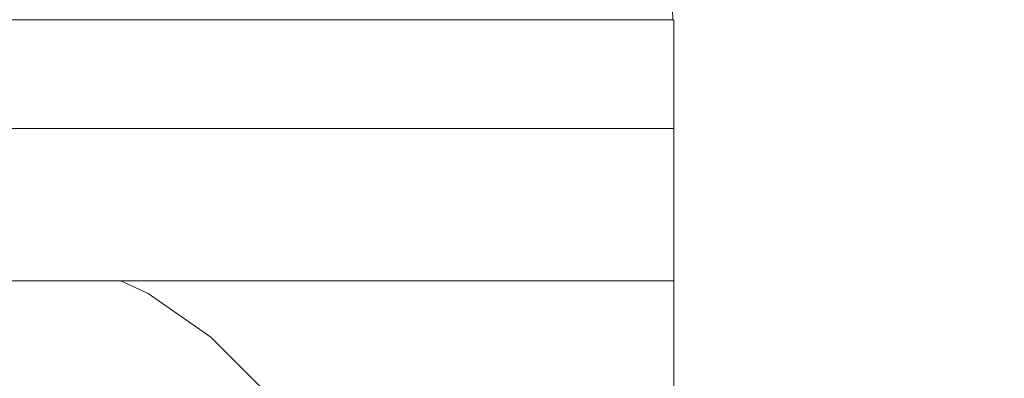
# Model space of a CAD drawing. Header units: millimetres. Extents: x -30280 to 309309, y -17460 to 4378.
# Tile 532 of 656: x 150854 to 150929, y -14477 to -14450. Entities that reach past the tile are written whole.
import ezdxf

# ---------------------------------------------------------------- set-up
doc = ezdxf.new("R2010")
doc.units = ezdxf.units.MM
doc.header["$MEASUREMENT"] = 0
doc.linetypes.add('Wipeout_Contour', pattern=[1000, 0, -1000])
doc.layers.add('P1_PLANTA PRIMERA_4_12_FAÇ_Façana', color=7, linetype='Continuous')
doc.layers.add('P1_PLANTA PRIMERA_4_Nuevo_09_EI_Mobiliari general', color=7, linetype='Continuous')
doc.layers.add('P1_PLANTA PRIMERA_4_Nuevo_09_EI_Mobiliari general_Pluma_Nº__1', color=7, linetype='Continuous', lineweight=5)

msp = doc.modelspace()

# ---------------------------------------------------------------- wipeouts: each hides what was drawn before it
at = {"color": 254, "linetype": 'Wipeout_Contour', "lineweight": 0, "ltscale": 4556497.205425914}
msp.add_wipeout([(151882.62, -14022.052), (150782.62, -14022.052), (150782.62, -14023.885), (150890.293, -14023.885), (150903.857, -14449.995), (150903.929, -14505.564), (150882.333, -14505.564), (150886.263, -14527.856), (150886.9, -14530.194), (150928.929, -14764.931), (150970.958, -14530.194), (150971.595, -14527.856), (150975.525, -14505.564), (150953.929, -14505.564), (150953.929, -14449.995), (150967.565, -14023.885), (151390.293, -14023.885), (151403.857, -14449.995), (151403.929, -14505.564), (151382.333, -14505.564), (151386.263, -14527.856), (151386.9, -14530.194), (151428.929, -14764.931), (151470.958, -14530.194), (151471.595, -14527.856), (151475.525, -14505.564), (151453.929, -14505.564), (151453.929, -14449.995), (151467.565, -14023.885), (151882.62, -14023.885)], dxfattribs=at).dxf.layer = 'P1_PLANTA PRIMERA_4_12_FAÇ_Façana'

# ---------------------------------------------------------------- next in the draw order: linework, layer by layer
at = {"layer": 'P1_PLANTA PRIMERA_4_Nuevo_09_EI_Mobiliari general_Pluma_Nº__1', "color": 7, "linetype": 'Continuous', "lineweight": 5}
for p, q in [((150896.479, -14218.225), (150903.857, -14449.995)), ((150903.929, -14449.995), (150453.929, -14449.995))]:
    msp.add_line(p, q, dxfattribs=at)

# ---------------------------------------------------------------- next in the draw order: wipeouts: each hides what was drawn before it
at = {"color": 254, "linetype": 'Wipeout_Contour', "lineweight": 0, "ltscale": 605481.373048}
msp.add_wipeout([(150453.929, -14452.114), (150903.929, -14452.114), (150903.929, -14450.529), (150453.929, -14450.529)], dxfattribs=at).dxf.layer = 'P1_PLANTA PRIMERA_4_Nuevo_09_EI_Mobiliari general'
at = {"color": 254, "linetype": 'Wipeout_Contour', "lineweight": 0, "ltscale": 1515730.22865242}
msp.add_wipeout([(150903.929, -14469.75), (150862.107, -14469.75), (150864.172, -14470.707), (150868.898, -14474.006), (150872.979, -14478.077), (150876.289, -14482.795), (150878.728, -14488.018), (150880.22, -14493.585), (150882.286, -14505.297), (150903.929, -14505.297)], dxfattribs=at).dxf.layer = 'P1_PLANTA PRIMERA_4_Nuevo_09_EI_Mobiliari general'

# ---------------------------------------------------------------- next in the draw order: linework, layer by layer
at = {"layer": 'P1_PLANTA PRIMERA_4_Nuevo_09_EI_Mobiliari general_Pluma_Nº__1', "color": 7, "linetype": 'Continuous', "lineweight": 5}
msp.add_line((150903.929, -14449.995), (150903.929, -14450.529), dxfattribs=at)

# ---------------------------------------------------------------- next in the draw order: wipeouts: each hides what was drawn before it
at = {"color": 254, "linetype": 'Wipeout_Contour', "lineweight": 0, "ltscale": 605482.169934}
msp.add_wipeout([(150453.929, -14452.114), (150453.929, -14454.702), (150903.929, -14454.702), (150903.929, -14452.114)], dxfattribs=at).dxf.layer = 'P1_PLANTA PRIMERA_4_Nuevo_09_EI_Mobiliari general'
at = {"color": 254, "linetype": 'Wipeout_Contour', "lineweight": 0, "ltscale": 605486.210423}
msp.add_wipeout([(150453.929, -14469.75), (150903.929, -14469.75), (150903.929, -14458.215), (150453.929, -14458.215)], dxfattribs=at).dxf.layer = 'P1_PLANTA PRIMERA_4_Nuevo_09_EI_Mobiliari general'
at = {"color": 254, "linetype": 'Wipeout_Contour', "lineweight": 0, "ltscale": 454684.898969}
msp.add_wipeout([(150867.065, -14476.198), (150870.792, -14479.916), (150867.697, -14475.441)], dxfattribs=at).dxf.layer = 'P1_PLANTA PRIMERA_4_Nuevo_09_EI_Mobiliari general'

# ---------------------------------------------------------------- next in the draw order: linework, layer by layer
at = {"layer": 'P1_PLANTA PRIMERA_4_Nuevo_09_EI_Mobiliari general_Pluma_Nº__1', "color": 7, "linetype": 'Continuous', "lineweight": 5}
for p, q in [((150903.929, -14450.529), (150903.929, -14452.114)), ((150903.929, -14469.75), (150903.929, -14505.297))]:
    msp.add_line(p, q, dxfattribs=at)

# ---------------------------------------------------------------- next in the draw order: wipeouts: each hides what was drawn before it
at = {"color": 254, "linetype": 'Wipeout_Contour', "lineweight": 0, "ltscale": 605483.335196}
msp.add_wipeout([(150453.929, -14454.702), (150453.929, -14458.215), (150903.929, -14458.215), (150903.929, -14454.702)], dxfattribs=at).dxf.layer = 'P1_PLANTA PRIMERA_4_Nuevo_09_EI_Mobiliari general'
at = {"color": 254, "linetype": 'Wipeout_Contour', "lineweight": 0, "ltscale": 454664.015028}
msp.add_wipeout([(150860.965, -14469.75), (150863.931, -14471.126), (150861.82, -14469.75)], dxfattribs=at).dxf.layer = 'P1_PLANTA PRIMERA_4_Nuevo_09_EI_Mobiliari general'

# ---------------------------------------------------------------- next in the draw order: linework, layer by layer
at = {"layer": 'P1_PLANTA PRIMERA_4_Nuevo_09_EI_Mobiliari general_Pluma_Nº__1', "color": 7, "linetype": 'Continuous', "lineweight": 5}
for p, q in [((150903.929, -14452.114), (150903.929, -14454.702)), ((150903.929, -14454.702), (150903.929, -14458.215)), ((150903.929, -14458.215), (150453.929, -14458.215)), ((150903.929, -14469.75), (150903.929, -14458.215))]:
    msp.add_line(p, q, dxfattribs=at)

# ---------------------------------------------------------------- next in the draw order: wipeouts: each hides what was drawn before it
at = {"color": 254, "linetype": 'Wipeout_Contour', "lineweight": 0, "ltscale": 454661.477772}
msp.add_wipeout([(150859.57, -14469.75), (150863.638, -14471.637), (150860.965, -14469.75)], dxfattribs=at).dxf.layer = 'P1_PLANTA PRIMERA_4_Nuevo_09_EI_Mobiliari general'

# ---------------------------------------------------------------- next in the draw order: wipeouts: each hides what was drawn before it
at = {"color": 254, "linetype": 'Wipeout_Contour', "lineweight": 0, "ltscale": 454658.708607}
msp.add_wipeout([(150858.413, -14469.75), (150863.239, -14472.33), (150859.57, -14469.75)], dxfattribs=at).dxf.layer = 'P1_PLANTA PRIMERA_4_Nuevo_09_EI_Mobiliari general'

# ---------------------------------------------------------------- next in the draw order: wipeouts: each hides what was drawn before it
at = {"color": 254, "linetype": 'Wipeout_Contour', "lineweight": 0, "ltscale": 454671.573717}
msp.add_wipeout([(150862.747, -14473.185), (150867.065, -14476.198), (150863.239, -14472.33)], dxfattribs=at).dxf.layer = 'P1_PLANTA PRIMERA_4_Nuevo_09_EI_Mobiliari general'

# ---------------------------------------------------------------- next in the draw order: wipeouts: each hides what was drawn before it
at = {"color": 254, "linetype": 'Wipeout_Contour', "lineweight": 0, "ltscale": 454656.945718}
msp.add_wipeout([(150857.972, -14470.969), (150862.747, -14473.185), (150858.307, -14470.042)], dxfattribs=at).dxf.layer = 'P1_PLANTA PRIMERA_4_Nuevo_09_EI_Mobiliari general'
at = {"color": 254, "linetype": 'Wipeout_Contour', "lineweight": 0, "ltscale": 606246.691023}
msp.add_wipeout([(150867.065, -14476.198), (150866.332, -14477.074), (150869.917, -14480.651), (150870.792, -14479.916)], dxfattribs=at).dxf.layer = 'P1_PLANTA PRIMERA_4_Nuevo_09_EI_Mobiliari general'

# ---------------------------------------------------------------- next in the draw order: wipeouts: each hides what was drawn before it
at = {"color": 254, "linetype": 'Wipeout_Contour', "lineweight": 0, "ltscale": 454645.381055}
msp.add_wipeout([(150857.207, -14469.75), (150853.379, -14469.75), (150857.972, -14470.969)], dxfattribs=at).dxf.layer = 'P1_PLANTA PRIMERA_4_Nuevo_09_EI_Mobiliari general'
at = {"color": 254, "linetype": 'Wipeout_Contour', "lineweight": 0, "ltscale": 606229.719172}
msp.add_wipeout([(150862.747, -14473.185), (150862.178, -14474.175), (150866.332, -14477.074), (150867.065, -14476.198)], dxfattribs=at).dxf.layer = 'P1_PLANTA PRIMERA_4_Nuevo_09_EI_Mobiliari general'

# ---------------------------------------------------------------- next in the draw order: wipeouts: each hides what was drawn before it
at = {"color": 254, "linetype": 'Wipeout_Contour', "lineweight": 0, "ltscale": 606210.980964}
msp.add_wipeout([(150857.972, -14470.969), (150857.583, -14472.043), (150862.178, -14474.175), (150862.747, -14473.185)], dxfattribs=at).dxf.layer = 'P1_PLANTA PRIMERA_4_Nuevo_09_EI_Mobiliari general'
at = {"color": 254, "linetype": 'Wipeout_Contour', "lineweight": 0, "ltscale": 606243.649307}
msp.add_wipeout([(150866.332, -14477.074), (150865.52, -14478.043), (150868.95, -14481.464), (150869.917, -14480.651)], dxfattribs=at).dxf.layer = 'P1_PLANTA PRIMERA_4_Nuevo_09_EI_Mobiliari general'

# ---------------------------------------------------------------- next in the draw order: linework, layer by layer
at = {"layer": 'P1_PLANTA PRIMERA_4_Nuevo_09_EI_Mobiliari general_Pluma_Nº__1', "color": 7, "linetype": 'Continuous', "lineweight": 5}
for p, q in [((150864.172, -14470.707), (150862.107, -14469.75)), ((150872.979, -14478.077), (150868.899, -14474.006))]:
    msp.add_line(p, q, dxfattribs=at)

# ---------------------------------------------------------------- next in the draw order: wipeouts: each hides what was drawn before it
at = {"color": 254, "linetype": 'Wipeout_Contour', "lineweight": 0, "ltscale": 757737.11057}
msp.add_wipeout([(150852.86, -14469.75), (150852.688, -14470.743), (150857.583, -14472.043), (150857.972, -14470.969), (150853.379, -14469.75)], dxfattribs=at).dxf.layer = 'P1_PLANTA PRIMERA_4_Nuevo_09_EI_Mobiliari general'
at = {"color": 254, "linetype": 'Wipeout_Contour', "lineweight": 0, "ltscale": 606227.36836}
msp.add_wipeout([(150862.178, -14474.175), (150861.548, -14475.271), (150865.52, -14478.043), (150866.332, -14477.074)], dxfattribs=at).dxf.layer = 'P1_PLANTA PRIMERA_4_Nuevo_09_EI_Mobiliari general'

# ---------------------------------------------------------------- next in the draw order: linework, layer by layer
at = {"layer": 'P1_PLANTA PRIMERA_4_Nuevo_09_EI_Mobiliari general_Pluma_Nº__1', "color": 7, "linetype": 'Continuous', "lineweight": 5}
for p, q in [((150903.929, -14469.75), (150453.929, -14469.75)), ((150868.899, -14474.006), (150864.172, -14470.707))]:
    msp.add_line(p, q, dxfattribs=at)

# ---------------------------------------------------------------- next in the draw order: wipeouts: each hides what was drawn before it
at = {"color": 254, "linetype": 'Wipeout_Contour', "lineweight": 0, "ltscale": 606209.392867}
msp.add_wipeout([(150857.583, -14472.043), (150857.153, -14473.232), (150861.548, -14475.271), (150862.178, -14474.175)], dxfattribs=at).dxf.layer = 'P1_PLANTA PRIMERA_4_Nuevo_09_EI_Mobiliari general'

# ---------------------------------------------------------------- next in the draw order: wipeouts: each hides what was drawn before it
at = {"color": 254, "linetype": 'Wipeout_Contour', "lineweight": 0, "ltscale": 606190.271159}
msp.add_wipeout([(150852.688, -14470.743), (150852.471, -14471.989), (150857.153, -14473.232), (150857.583, -14472.043)], dxfattribs=at).dxf.layer = 'P1_PLANTA PRIMERA_4_Nuevo_09_EI_Mobiliari general'
at = {"color": 254, "linetype": 'Wipeout_Contour', "lineweight": 0, "ltscale": 606224.816506}
msp.add_wipeout([(150861.548, -14475.271), (150860.876, -14476.438), (150864.656, -14479.076), (150865.52, -14478.043)], dxfattribs=at).dxf.layer = 'P1_PLANTA PRIMERA_4_Nuevo_09_EI_Mobiliari general'

# ---------------------------------------------------------------- next in the draw order: wipeouts: each hides what was drawn before it
at = {"color": 254, "linetype": 'Wipeout_Contour', "lineweight": 0, "ltscale": 606207.668565}
msp.add_wipeout([(150857.153, -14473.232), (150856.695, -14474.498), (150860.876, -14476.438), (150861.548, -14475.271)], dxfattribs=at).dxf.layer = 'P1_PLANTA PRIMERA_4_Nuevo_09_EI_Mobiliari general'

# ---------------------------------------------------------------- next in the draw order: wipeouts: each hides what was drawn before it
at = {"color": 254, "linetype": 'Wipeout_Contour', "lineweight": 0, "ltscale": 606189.427141}
msp.add_wipeout([(150852.471, -14471.989), (150852.241, -14473.316), (150856.695, -14474.498), (150857.153, -14473.232)], dxfattribs=at).dxf.layer = 'P1_PLANTA PRIMERA_4_Nuevo_09_EI_Mobiliari general'
at = {"color": 254, "linetype": 'Wipeout_Contour', "lineweight": 0, "ltscale": 606222.141175}
msp.add_wipeout([(150860.876, -14476.438), (150860.184, -14477.643), (150863.765, -14480.141), (150864.656, -14479.076)], dxfattribs=at).dxf.layer = 'P1_PLANTA PRIMERA_4_Nuevo_09_EI_Mobiliari general'

# ---------------------------------------------------------------- next in the draw order: wipeouts: each hides what was drawn before it
at = {"color": 254, "linetype": 'Wipeout_Contour', "lineweight": 0, "ltscale": 606205.860462}
msp.add_wipeout([(150856.695, -14474.498), (150856.223, -14475.805), (150860.184, -14477.643), (150860.876, -14476.438)], dxfattribs=at).dxf.layer = 'P1_PLANTA PRIMERA_4_Nuevo_09_EI_Mobiliari general'

# ---------------------------------------------------------------- next in the draw order: wipeouts: each hides what was drawn before it
at = {"color": 254, "linetype": 'Wipeout_Contour', "lineweight": 0, "ltscale": 606188.541537}
msp.add_wipeout([(150852.241, -14473.316), (150852.003, -14474.684), (150856.223, -14475.805), (150856.695, -14474.498)], dxfattribs=at).dxf.layer = 'P1_PLANTA PRIMERA_4_Nuevo_09_EI_Mobiliari general'

# ---------------------------------------------------------------- next in the draw order: wipeouts: each hides what was drawn before it
at = {"color": 254, "linetype": 'Wipeout_Contour', "lineweight": 0, "ltscale": 606204.023443}
msp.add_wipeout([(150856.223, -14475.805), (150855.751, -14477.111), (150859.491, -14478.847), (150860.184, -14477.643)], dxfattribs=at).dxf.layer = 'P1_PLANTA PRIMERA_4_Nuevo_09_EI_Mobiliari general'

# ---------------------------------------------------------------- next in the draw order: wipeouts: each hides what was drawn before it
at = {"color": 254, "linetype": 'Wipeout_Contour', "lineweight": 0, "ltscale": 606187.641176}
msp.add_wipeout([(150852.003, -14474.684), (150851.765, -14476.053), (150855.751, -14477.111), (150856.223, -14475.805)], dxfattribs=at).dxf.layer = 'P1_PLANTA PRIMERA_4_Nuevo_09_EI_Mobiliari general'

# ---------------------------------------------------------------- next in the draw order: wipeouts: each hides what was drawn before it
at = {"color": 254, "linetype": 'Wipeout_Contour', "lineweight": 0, "ltscale": 606186.753252}
msp.add_wipeout([(150851.765, -14476.053), (150851.534, -14477.38), (150855.293, -14478.378), (150855.751, -14477.111)], dxfattribs=at).dxf.layer = 'P1_PLANTA PRIMERA_4_Nuevo_09_EI_Mobiliari general'

doc.saveas('drawing.dxf')
